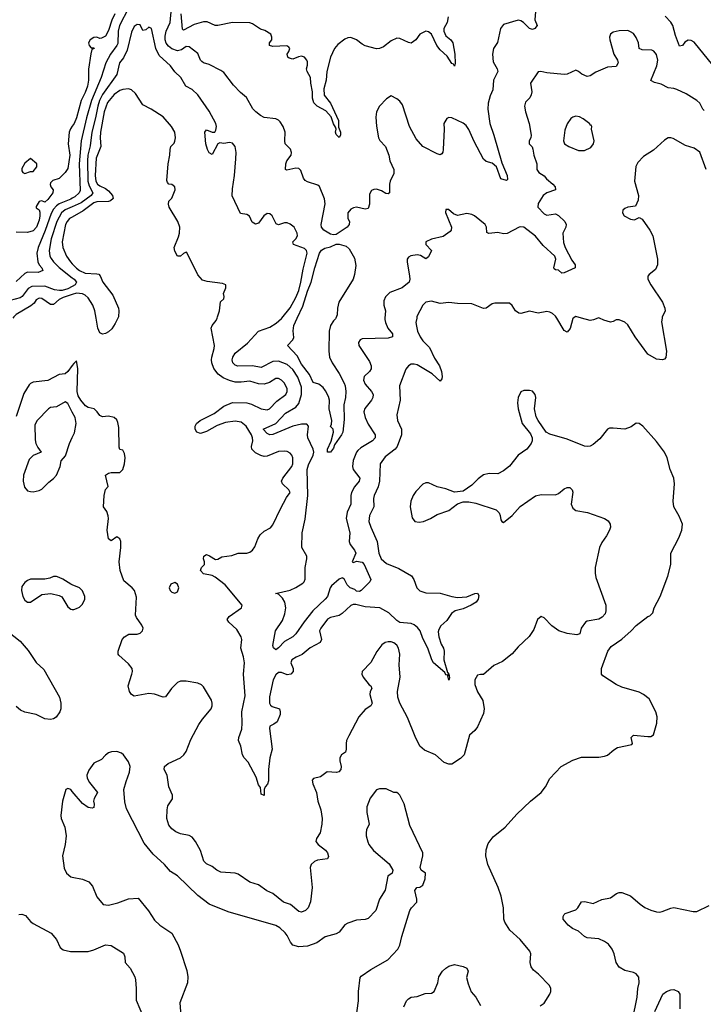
# Model space of a CAD drawing. Header units: inches. Extents: x 1384664 to 1536621, y 460766 to 646467.
# Tile 307 of 488: x 1499636 to 1504374, y 545240 to 552070. Entities that reach past the tile are written whole.
import ezdxf

# ---------------------------------------------------------------- set-up
doc = ezdxf.new("R2010")
doc.units = ezdxf.units.IN
doc.header["$MEASUREMENT"] = 0
for name, color, linetype in [('B4594', 7, 'Continuous'), ('B4595', 7, 'Continuous'), ('B5504', 7, 'Continuous'), ('B5505', 7, 'Continuous')]:
    doc.layers.add(name, color=color, linetype=linetype)

msp = doc.modelspace()

# ---------------------------------------------------------------- linework, layer by layer
at = {"layer": 'B4594', "color": 5}
for points, elevation in [([(1500000, 549672.2), (1499970, 549630.7), (1499950, 549614.5), (1499910, 549609.8), (1499830, 549568.1), (1499730, 549556.1), (1499710, 549547.2), (1499701.6, 549538.4), (1499663.7, 549476.3), (1499610, 549318.7)], 720), ([(1500000, 549348.6), (1499970, 549407.7), (1499950, 549420.3), (1499890, 549383.9), (1499850, 549379.7), (1499835.5, 549370), (1499757.3, 549290), (1499739.8, 549260.2), (1499743.5, 549156.5), (1499748.5, 549130), (1499761.9, 549101.9), (1499784.9, 549070), (1499730, 549047.6), (1499701.5, 549018.5), (1499662.2, 548910), (1499658.5, 548870), (1499668.1, 548828.1), (1499690, 548803.1), (1499710, 548796.5), (1499730, 548796), (1499770, 548804.6), (1499790, 548812.7), (1499837.8, 548862.2), (1499870, 548886.9), (1499890, 548911.8), (1499916.1, 548970), (1499923.7, 549010), (1499954, 549046), (1499979.9, 549130), (1500000, 549172.6)], 740), ([(1500000, 548149.9), (1499990, 548154), (1499935.3, 548190), (1499910, 548201.2), (1499890, 548208.7), (1499870, 548208.7), (1499844.5, 548195.5), (1499810.9, 548189.1), (1499710, 548189.2), (1499690, 548181.2), (1499670, 548165.2), (1499650, 548139), (1499648.5, 548110), (1499658, 548070), (1499670, 548044), (1499690, 548030.8), (1499710, 548030.8), (1499790, 548082.8), (1499850.9, 548090.9), (1499910, 548076), (1499927.1, 548067.1), (1499970, 547998), (1499990, 547981), (1500000, 547980.1)], 740), ([(1499550, 547828.3), (1499639.1, 547759.1), (1499694.2, 547694.2), (1499750, 547610.4), (1499802.9, 547562.9), (1499911.4, 547370), (1499919.6, 547330), (1499921.3, 547290), (1499914.4, 547270), (1499887.5, 547232.5), (1499870, 547220.5), (1499850, 547215.8), (1499810, 547220.5), (1499750, 547249.6), (1499670, 547267.6), (1499640.1, 547280.1), (1499610, 547305.1)], 720), ([(1500000, 546717.4), (1499990, 546729.4), (1499970, 546737), (1499956, 546730), (1499933.4, 546650), (1499920.7, 546550), (1499922.8, 546530), (1499947.3, 546470), (1499957.3, 546410), (1499950.7, 546350), (1499932.7, 546270), (1499944.8, 546184.8), (1499959.1, 546150), (1499990, 546123.8), (1500000, 546121.7)], 740), ([(1499630, 545862.6), (1499650, 545866.4), (1499675.3, 545855.3), (1499710, 545814), (1499730, 545800.7), (1499853, 545733), (1499890.2, 545690.2), (1499915.3, 545635.3), (1499937.2, 545617.2), (1499987.5, 545607.5), (1500000, 545607.4)], 720)]:
    msp.add_lwpolyline(points, dxfattribs=dict(at, elevation=elevation))
at = {"layer": 'B4595', "color": 5}
for points, elevation in [([(1500000, 551331.7), (1499987.5, 551312.5), (1499978.3, 551290), (1499971.3, 551210), (1499984.1, 551130), (1499970, 551037.2), (1499950.4, 551010), (1499910, 550969.4), (1499865.5, 550954.5), (1499850, 550939), (1499846, 550926), (1499850.8, 550910), (1499867.3, 550890), (1499866, 550870), (1499830, 550824), (1499810, 550803.7), (1499790, 550812.7), (1499770, 550808.7), (1499750, 550775.3), (1499750, 550766), (1499770.5, 550750.5), (1499775.6, 550735.6), (1499775.2, 550710), (1499770, 550679.3), (1499750.9, 550630), (1499730, 550605.1), (1499690, 550593.2), (1499610, 550596)], 620), ([(1500000, 550831.2), (1499990, 550825.4), (1499910, 550793.4), (1499890, 550779.9), (1499870, 550756.6), (1499853.1, 550726.9), (1499812.5, 550607.5), (1499762.7, 550490), (1499753.9, 550450), (1499761.2, 550390), (1499770.7, 550370), (1499789.2, 550350), (1499796.5, 550330), (1499763.6, 550316.4), (1499690, 550318), (1499670, 550310.5), (1499610, 550254.1)], 640), ([(1500000, 550772.2), (1499950, 550750.3), (1499925.3, 550730), (1499892, 550670), (1499852.9, 550550), (1499840.3, 550470), (1499845.5, 550430), (1499853.2, 550413.2), (1499869.7, 550389.7), (1499910.1, 550350.1), (1500000, 550279.6)], 660), ([(1500000, 550701.1), (1499981.2, 550690), (1499964, 550670), (1499954.2, 550650), (1499928.8, 550530), (1499934.2, 550490), (1499959.1, 550430), (1499987.4, 550390), (1500000, 550376.9)], 680), ([(1500000, 550219.6), (1499970, 550203.4), (1499930, 550191.4), (1499910.6, 550190.6), (1499877.4, 550197.4), (1499810, 550222.6), (1499720, 550220), (1499694.8, 550205.2), (1499652.5, 550150), (1499639.4, 550140.6), (1499570, 550121.4), (1499510, 550093.9), (1499485.7, 550070), (1499470.1, 550030), (1499439.1, 550000)], 660), ([(1500000, 550162.8), (1499937.1, 550142.9), (1499908.1, 550130), (1499870, 550093.9), (1499850, 550095.4), (1499790, 550136.5), (1499770, 550139), (1499750, 550126.6), (1499735.3, 550104.7), (1499713.7, 550086.3), (1499610, 550026), (1499594, 550010), (1499588.7, 550000)], 680)]:
    msp.add_lwpolyline(points, dxfattribs=dict(at, elevation=elevation))
at = {"layer": 'B4595', "color": 5, "elevation": 620}
msp.add_lwpolyline([(1499710, 551108), (1499670, 551075.3), (1499650, 551038), (1499650, 551022), (1499658, 551010), (1499670, 551002.8), (1499710, 551018), (1499730, 551018), (1499753.2, 551050), (1499754, 551070)], close=True, dxfattribs=at)
at = {"layer": 'B5504', "color": 5}
for points, elevation in [([(1500315, 550000), (1500297.7, 549962.3), (1500274, 549926), (1500250, 549904.9), (1500230, 549893.4), (1500210, 549888.7), (1500190, 549897.1), (1500177, 549930), (1500165.4, 550000)], 680), ([(1502387.4, 550000), (1502381.6, 549970), (1502385, 549945), (1502393.9, 549910), (1502411.4, 549870), (1502430, 549842.3), (1502476, 549796), (1502510, 549722), (1502545.4, 549670), (1502560.5, 549630), (1502564.4, 549595.6), (1502561.2, 549578.8), (1502550, 549562.4), (1502493.8, 549613.8), (1502390, 549675.8), (1502370, 549680.9), (1502350, 549679.7), (1502330, 549669.6), (1502313, 549647), (1502269.4, 549530.6), (1502271.8, 549430), (1502250.2, 549330), (1502253.8, 549290), (1502283, 549230), (1502281.6, 549190), (1502251.4, 549110), (1502237.6, 549090), (1502170, 549037.8), (1502135, 548990), (1502130.7, 548870), (1502119.8, 548830), (1502092.8, 548770), (1502088.8, 548750), (1502090.1, 548690), (1502061.1, 548630), (1502056.8, 548590), (1502069.4, 548550), (1502113.1, 548450), (1502124.8, 548370), (1502142, 548330), (1502178.6, 548298.6), (1502263.9, 548263.9), (1502351.6, 548211.6), (1502368, 548188), (1502388.6, 548130), (1502408.7, 548108.7), (1502450, 548094), (1502550, 548092.1), (1502630, 548068.4), (1502670, 548062), (1502733.9, 548066.1), (1502790, 548090.2), (1502810, 548092.9), (1502817.1, 548077.1), (1502813.1, 548050), (1502798.6, 548030), (1502764.9, 548010), (1502710, 547983.6), (1502654.9, 547970), (1502628, 547952), (1502596.2, 547903.8), (1502555.2, 547864.8), (1502539.9, 547840.1), (1502536.1, 547823.9), (1502540.2, 547790), (1502558, 547738), (1502574.3, 547710), (1502578.3, 547690), (1502575.3, 547630), (1502601.5, 547541.5), (1502610.2, 547529.8), (1502614.9, 547505.1), (1502610.7, 547489.3), (1502602.5, 547517.5), (1502608.4, 547528.4), (1502597.5, 547522.5), (1502590, 547525.4), (1502581.6, 547541.6), (1502504.4, 547610), (1502491.3, 547630), (1502465.6, 547710), (1502430, 547776.9), (1502410.9, 547830), (1502393.3, 547853.3), (1502370, 547872.5), (1502350, 547881.1), (1502270, 547889.9), (1502250, 547902.7), (1502195, 547955), (1502131.8, 547990), (1502030, 547997.4), (1501966.1, 548013.9), (1501946.7, 548013.3), (1501930, 548007), (1501870, 547950.8), (1501850, 547938.4), (1501790, 547923.5), (1501770, 547910.8), (1501724, 547850), (1501714.3, 547830), (1501728, 547770), (1501718.3, 547750), (1501650, 547713.5), (1501593.6, 547666.4), (1501551.5, 547648.5), (1501522.5, 547630), (1501514.4, 547610), (1501530.6, 547570), (1501530.6, 547550), (1501514.6, 547530), (1501490, 547524.7), (1501450, 547541.5), (1501430, 547542.6), (1501410, 547525.9), (1501392.2, 547490), (1501366.6, 547373.4), (1501368.3, 547328.3), (1501374.3, 547314.3), (1501385.3, 547305.3), (1501435.6, 547290), (1501441.9, 547270), (1501440.8, 547250), (1501419.2, 547200.8), (1501397.1, 547182.9), (1501370.4, 547170), (1501366.1, 547153.9), (1501386.2, 547010), (1501368.9, 546950), (1501359.8, 546870), (1501360.2, 546790), (1501352.8, 546767.2), (1501338, 546750), (1501330.5, 546730), (1501330, 546689.3), (1501310, 546698), (1501304.9, 546744.9), (1501290, 546762.4), (1501275.1, 546815.1), (1501219.3, 546919.3), (1501191.8, 546950), (1501180.3, 546970), (1501168, 547030), (1501152.5, 547070), (1501153.5, 547090), (1501176.1, 547150), (1501178.7, 547190), (1501174.4, 547270), (1501199.4, 547380.6), (1501187.5, 547530), (1501193.7, 547610), (1501187.9, 547650), (1501169.4, 547710), (1501174.6, 547770), (1501169.8, 547790), (1501139.6, 547839.6), (1501084.4, 547890), (1501074.3, 547910), (1501087.8, 547930), (1501172, 547990), (1501176.9, 548010), (1501059.4, 548150), (1500990, 548203.9), (1500970, 548214.2), (1500910, 548226), (1500889.8, 548250.2), (1500894.7, 548270), (1500916.8, 548290), (1500916.8, 548310), (1500909.9, 548329.9), (1500911.1, 548350), (1500930, 548359.4), (1500952.2, 548352.2), (1500993.6, 548326.4), (1501010, 548328.5), (1501036.6, 548343.4), (1501106.9, 548353.1), (1501150, 548370.4), (1501210, 548370.4), (1501230, 548377.1), (1501250, 548390.6), (1501265.7, 548414.3), (1501286, 548470), (1501302.7, 548497.3), (1501330, 548522.2), (1501373.6, 548546.4), (1501390, 548566.4), (1501442.3, 548677.7), (1501484.1, 548755.9), (1501509.3, 548790), (1501500.9, 548810), (1501456.9, 548850), (1501451.1, 548870), (1501459.8, 548890), (1501521.4, 548970), (1501528.7, 548990), (1501529.8, 549030), (1501522.2, 549050), (1501510, 549064.2), (1501490, 549075), (1501470, 549078.1), (1501430, 549074.9), (1501350, 549043.2), (1501330, 549040.5), (1501306.1, 549046.1), (1501270, 549065), (1501245.8, 549090), (1501241.8, 549110), (1501250.8, 549150), (1501249.8, 549170), (1501241.3, 549190), (1501204.4, 549250), (1501170, 549277.7), (1501130, 549285.1), (1501062.8, 549277.2), (1501004.8, 549255.2), (1500930, 549212.9), (1500890, 549199.7), (1500863.6, 549210), (1500851.2, 549230), (1500851.1, 549250), (1500861.7, 549270), (1500885.7, 549290), (1500982.6, 549337.4), (1501050, 549388.6), (1501110, 549414.6), (1501210, 549413.4), (1501243.3, 549403.3), (1501310, 549370.1), (1501350, 549364), (1501367.3, 549370), (1501416.9, 549423.1), (1501479.3, 549470), (1501489.8, 549490), (1501490.6, 549510), (1501470, 549549.7), (1501450, 549569.8), (1501430, 549581.4), (1501410, 549581.4), (1501366.6, 549553.4), (1501330, 549541.1), (1501290, 549544.5), (1501230, 549563.8), (1501170, 549556.2), (1501130, 549556.9), (1501090, 549567.1), (1501046.9, 549586.9), (1501012.2, 549612.2), (1500981.1, 549650), (1500966.7, 549690), (1500964.7, 549710), (1500966.3, 549730), (1500984.4, 549790), (1500984.8, 549810), (1500962.6, 549930), (1500969.8, 549950), (1500996.4, 549983.6), (1501003.4, 550000)], 680), ([(1502167, 550000), (1502166.4, 549990), (1502170.4, 549970), (1502186.7, 549930), (1502219.5, 549890), (1502220.5, 549870), (1502190, 549862.2), (1502010, 549857.4), (1501996.3, 549850), (1501984.9, 549830), (1501986, 549810), (1502059.5, 549699.5), (1502072.6, 549670), (1502071.8, 549648.2), (1502059.6, 549630), (1502023.9, 549596.1), (1502018.6, 549570), (1502030, 549540.9), (1502074.9, 549490), (1502084.7, 549470), (1502083.6, 549450), (1502073.8, 549430), (1502027.4, 549372.6), (1502020.7, 549350), (1502030, 549310.6), (1502050, 549265.5), (1502099.6, 549190), (1502098.6, 549170), (1502081.3, 549150), (1502000.4, 549099.6), (1501978.7, 549081.3), (1501970, 549069.6), (1501947.6, 549012.4), (1501941.4, 548970), (1501948.2, 548950), (1501992.8, 548890), (1501989.2, 548870), (1501956.8, 548830), (1501934.8, 548790), (1501930.2, 548770), (1501931.3, 548710), (1501905.1, 548654.9), (1501898.7, 548610), (1501923, 548510), (1501918.6, 548450), (1501925.2, 548430), (1501957, 548390), (1501965.5, 548370), (1501940.7, 548310), (1501950, 548304.9), (1501970, 548315.3), (1502010, 548306.9), (1502024.5, 548290), (1502070, 548186), (1502062, 548170), (1502002, 548110), (1501990, 548104), (1501970, 548106.9), (1501957.6, 548117.6), (1501926.4, 548130), (1501904.4, 548150), (1501886.4, 548186.4), (1501876, 548196), (1501870, 548198), (1501850, 548188.9), (1501797, 548143), (1501788.5, 548130), (1501768.3, 548070), (1501752.9, 548050), (1501667.2, 547970), (1501606.6, 547893.4), (1501550, 547811.2), (1501530, 547789.6), (1501470, 547757.6), (1501430, 547714), (1501410, 547699.3), (1501394.2, 547714.2), (1501389.7, 547729.7), (1501409.5, 547830), (1501457.7, 547902.3), (1501473.6, 547950), (1501479.5, 547990), (1501472.5, 548030), (1501457.6, 548057.6), (1501430, 548085.1), (1501408.7, 548090), (1501510, 548114.2), (1501550, 548130.9), (1501598.5, 548161.5), (1501607, 548170), (1501614.5, 548190), (1501614, 548270), (1501626.4, 548330), (1501625.3, 548350), (1501591, 548410), (1501594, 548510), (1501613.8, 548606.2), (1501633.4, 548770), (1501627.9, 548950), (1501637.8, 548982.2), (1501670.8, 549050), (1501673.9, 549070), (1501670, 549091.1), (1501633.5, 549170), (1501629.8, 549190), (1501636.9, 549250), (1501624.9, 549264.9), (1501590, 549265.3), (1501529.1, 549250.9), (1501390, 549192.7), (1501370, 549191.3), (1501350, 549200.6), (1501323, 549230), (1501411.4, 549268.6), (1501479.2, 549340.8), (1501550, 549382.5), (1501571.2, 549408.8), (1501589.3, 549470), (1501590, 549520.5), (1501564.7, 549590), (1501530, 549643), (1501490, 549677.5), (1501430, 549701), (1501390, 549699), (1501310, 549658.5), (1501250, 549669.9), (1501147.6, 549667.6), (1501130, 549674.2), (1501112.7, 549690), (1501107.5, 549710), (1501112.3, 549730), (1501130, 549756.5), (1501213.6, 549826.4), (1501290, 549908.9), (1501370, 549938.2), (1501414.5, 549965.5), (1501450, 549997.4), (1501452.1, 550000)], 660), ([(1501826, 550000), (1501824.1, 549995.9), (1501810, 549982.2), (1501790.1, 549950), (1501779.9, 549910), (1501777.4, 549770), (1501783.6, 549730), (1501801.7, 549690), (1501850, 549616.4), (1501883.6, 549550), (1501891.3, 549530), (1501895.8, 549490), (1501894.4, 549450), (1501881.3, 549398.7), (1501883.6, 549296.4), (1501874.4, 549210), (1501867.2, 549190), (1501818.3, 549121.7), (1501810, 549097.2), (1501790, 549069.4), (1501770, 549069.3), (1501770, 549091.3), (1501793.8, 549146.2), (1501811.5, 549210), (1501809, 549229), (1501789.4, 549249.4), (1501796.5, 549263.5), (1501799.3, 549290), (1501780.8, 549370), (1501783, 549430), (1501776, 549456), (1501756.3, 549496.3), (1501739.2, 549519.2), (1501710, 549541.6), (1501670, 549554), (1501645.2, 549610), (1501590, 549681.8), (1501558.3, 549738.3), (1501492, 549810), (1501528.4, 549850), (1501535.2, 549864.8), (1501531.7, 549911.7), (1501536.2, 549950), (1501559.6, 550000)], 640), ([(1503473.1, 550000), (1503470, 549998), (1503450.8, 549929.2), (1503430, 549903.5), (1503410, 549914.2), (1503358, 550000)], 680), ([(1503643.7, 550000), (1503612.9, 549987.1), (1503590, 549984.5), (1503530.2, 550000)], 680), ([(1504088.9, 550000), (1504085.5, 549974.5), (1504119.2, 549770), (1504113.7, 549726.3), (1504104.7, 549715.3), (1504090.3, 549709.7), (1504050, 549716.4), (1503990, 549750.7), (1503901.9, 549870), (1503850, 549953.8), (1503830, 549971.6), (1503790, 549988.3), (1503770, 549987.6), (1503750, 549976.2), (1503730, 549971.6), (1503685.6, 549985.6), (1503655.6, 550000)], 680), ([(1503242.7, 545230), (1503270, 545248.4), (1503310.8, 545310), (1503318.2, 545330), (1503318, 545350), (1503308.4, 545370), (1503231.8, 545450), (1503196.4, 545476.4), (1503180.3, 545500.3), (1503173.2, 545530), (1503178.3, 545590), (1503171.3, 545610), (1503105.6, 545690), (1503033.8, 545753.8), (1502998.4, 545810), (1502992.5, 545830), (1502988.3, 545910), (1502973.6, 545990), (1502952.2, 546050), (1502880.3, 546210), (1502866.4, 546270), (1502868.2, 546311.8), (1502883.7, 546356.3), (1502918, 546402), (1503000.9, 546470), (1503080.8, 546559.2), (1503176, 546650), (1503249.6, 546710.4), (1503280.9, 546750), (1503310, 546806), (1503390, 546891), (1503470, 546934.8), (1503530, 546954), (1503650, 546955.8), (1503690, 546961.3), (1503711.1, 546968.9), (1503753.6, 547006.4), (1503778.4, 547021.6), (1503878, 547042), (1503884, 547050), (1503874.5, 547090), (1503890, 547107.7), (1503990, 547097.6), (1504010, 547098.9), (1504029.5, 547110), (1504051.1, 547190), (1504053.9, 547233.9), (1504045.6, 547270), (1503998.9, 547358.9), (1503959, 547390), (1503930, 547404.5), (1503810, 547440.9), (1503770, 547458), (1503678, 547518), (1503669.3, 547530), (1503669.5, 547569.5), (1503712.7, 547690), (1503736.6, 547723.4), (1503810, 547773), (1503875.1, 547830), (1503910, 547867.3), (1503990, 547931), (1504004, 547936), (1504024, 547956), (1504033.2, 547990), (1504075.6, 548070), (1504129.4, 548210), (1504149.3, 548290), (1504149.2, 548370), (1504204.1, 548475.9), (1504225.2, 548530), (1504229.2, 548570), (1504207.5, 548627.5), (1504169.6, 548690), (1504165.6, 548730), (1504173.6, 548850), (1504169.6, 548889.6), (1504143.7, 548950), (1504124.5, 549030), (1504104.2, 549070), (1504050, 549144.5), (1503955.1, 549250), (1503930, 549269.5), (1503910, 549271.5), (1503874.7, 549245.3), (1503830.9, 549229.1), (1503750, 549237.7), (1503724.1, 549235.9), (1503710, 549229.7), (1503656.7, 549163.3), (1503610, 549124.5), (1503590, 549112.8), (1503571.1, 549108.9), (1503550, 549112.7), (1503430, 549160.3), (1503310, 549196.2), (1503285.2, 549210), (1503229.6, 549289.6), (1503215.9, 549315.9), (1503205.1, 549370), (1503213.3, 549450), (1503209.3, 549470), (1503190, 549492.3), (1503170, 549498), (1503130, 549498.4), (1503110, 549489.2), (1503090.5, 549450), (1503086.9, 549413.1), (1503090.4, 549370), (1503118, 549270), (1503176.4, 549196.4), (1503188, 549170), (1503188.2, 549150), (1503180.3, 549130), (1503150.3, 549090), (1503090, 549049.7), (1503030, 548972.8), (1502990, 548940.5), (1502950, 548920.5), (1502890, 548923.1), (1502850, 548912.2), (1502813.9, 548886.1), (1502770, 548840.5), (1502710, 548800.7), (1502650, 548794), (1502590, 548815.1), (1502530, 548829.8), (1502470, 548857.2), (1502450, 548856.8), (1502430, 548848), (1502381.6, 548798.4), (1502363.9, 548770), (1502347.2, 548730), (1502343.3, 548690), (1502355, 548615), (1502374, 548590), (1502405.3, 548585.3), (1502435.1, 548590), (1502483.6, 548610), (1502530, 548638), (1502610, 548664.9), (1502670, 548713), (1502710, 548725.5), (1502750, 548726), (1502797.3, 548717.3), (1502938, 548670), (1502958.8, 548650), (1502966.8, 548630), (1502970, 548602), (1502978, 548590), (1502990, 548582.8), (1503050, 548630.4), (1503105.6, 548694.4), (1503210, 548767.5), (1503250, 548777.4), (1503350, 548774.4), (1503370, 548784.2), (1503410, 548816.9), (1503430, 548824.6), (1503450, 548824.4), (1503466, 548810), (1503470, 548792), (1503457.6, 548710), (1503470, 548682.8), (1503490, 548666.7), (1503572.4, 548652.4), (1503689.3, 548609.3), (1503714.6, 548594.6), (1503729, 548570), (1503730.2, 548550), (1503724.5, 548530), (1503702.7, 548490), (1503670, 548444.7), (1503655.3, 548410), (1503624.1, 548270), (1503624.3, 548230), (1503630, 548202), (1503699.6, 548010), (1503699.6, 547970), (1503693.1, 547950), (1503674.2, 547925.8), (1503650, 547910.9), (1503570, 547898), (1503556.5, 547890), (1503528.6, 547850), (1503518.7, 547810), (1503496.7, 547803.3), (1503430, 547812.2), (1503372, 547832), (1503324.7, 547864.7), (1503270, 547921.3), (1503250, 547929.6), (1503225.7, 547910), (1503198.6, 547841.4), (1503167.8, 547792.2), (1503090, 547719.3), (1503048.8, 547671.2), (1502981.6, 547618.4), (1502922.8, 547590), (1502850, 547529), (1502830, 547529), (1502810, 547522.7), (1502790.5, 547490), (1502790, 547458), (1502810, 547406.8), (1502846.7, 547346.7), (1502855.8, 547290), (1502850, 547257.2), (1502810, 547166), (1502790, 547139.3), (1502753.2, 547106.8), (1502716.5, 546970), (1502690, 546944.7), (1502630, 546907.3), (1502610, 546905.1), (1502578, 546918), (1502517.2, 546970), (1502442.2, 547002.2), (1502409.7, 547030), (1502377, 547097), (1502324.6, 547230), (1502270.4, 547330), (1502257.6, 547370), (1502254.9, 547410), (1502272.7, 547510), (1502265.8, 547594.2), (1502270.5, 547670), (1502262.3, 547710), (1502250, 547731.9), (1502230, 547747.1), (1502210, 547753.9), (1502190, 547755.4), (1502170, 547750.6), (1502146.6, 547733.4), (1502111.8, 547688.2), (1502068.8, 547611.2), (1502009.1, 547550), (1502008.2, 547530), (1502017.5, 547510), (1502057.3, 547457.3), (1502070.2, 547450), (1502077.6, 547430), (1502065.5, 547410), (1502062, 547390), (1502078.7, 547330), (1502070.4, 547310), (1502030, 547284.4), (1501985.7, 547234.3), (1501916.4, 547103.6), (1501901.2, 547070), (1501897.5, 547050), (1501899.7, 547010), (1501892.9, 546990), (1501866.7, 546970), (1501854, 546950), (1501853.6, 546930), (1501863.2, 546890), (1501861.7, 546870), (1501847.9, 546852.1), (1501832.1, 546847.9), (1501767.8, 546852.2), (1501720.6, 546819.4), (1501672.8, 546807.2), (1501663.8, 546796.2), (1501667.2, 546770), (1501693.4, 546710), (1501703.1, 546650), (1501723.6, 546590), (1501731.4, 546530), (1501729.2, 546490), (1501717.3, 546430), (1501691.8, 546390), (1501688.9, 546370), (1501704.6, 546350), (1501755.9, 546310), (1501769.2, 546290), (1501775.3, 546264.7), (1501770.2, 546249.8), (1501700.1, 546239.9), (1501678.4, 546230), (1501656.4, 546210), (1501648.5, 546190), (1501663.5, 546050), (1501650.4, 545950.4), (1501635.6, 545910), (1501616.5, 545890), (1501590, 545880.2), (1501570, 545885.2), (1501511.7, 545931.7), (1501465.3, 545950), (1501390, 546009.1), (1501348, 546028), (1501290, 546068), (1501230, 546086.8), (1501150, 546143.1), (1501130, 546150.6), (1501030, 546156.3), (1501002.2, 546170), (1500970, 546197.2), (1500930, 546215.2), (1500912.2, 546232.2), (1500890, 546307.6), (1500854.3, 546370), (1500830, 546399.6), (1500810, 546411.6), (1500750, 546423.7), (1500717, 546437), (1500690, 546457.2), (1500670, 546482), (1500655.1, 546530), (1500657.7, 546590), (1500662.8, 546617.2), (1500695.2, 546664.8), (1500695.8, 546690), (1500669.7, 546750), (1500657, 546830), (1500636.2, 546870), (1500638.4, 546890), (1500663.7, 546910), (1500749.5, 546950), (1500774.3, 546970), (1500790, 546993.4), (1500822.9, 547077.1), (1500877.7, 547182.3), (1500901.7, 547218.3), (1500961.7, 547290), (1500969.8, 547310.2), (1500970.8, 547330), (1500965.7, 547350), (1500910, 547443), (1500896.4, 547456.4), (1500870, 547468.8), (1500790, 547482), (1500750, 547481.1), (1500730, 547471.5), (1500688.7, 547430), (1500646.6, 547373.4), (1500630, 547371.5), (1500570, 547391.1), (1500530, 547396.4), (1500430, 547378.4), (1500410, 547389.4), (1500395.6, 547410), (1500387.1, 547450), (1500414, 547530), (1500418, 547550), (1500415.6, 547570), (1500390, 547602), (1500322.5, 547662.5), (1500317.2, 547670), (1500317.2, 547690), (1500346, 547770), (1500361.2, 547790), (1500391.6, 547808.4), (1500450, 547809), (1500470, 547814.9), (1500487.8, 547830), (1500490.9, 547850), (1500482, 547870), (1500444.4, 547924.4), (1500439.3, 547939.3), (1500444.1, 548064.1), (1500432, 548110), (1500414.5, 548130), (1500357.5, 548177.5), (1500333, 548250), (1500324.2, 548310), (1500337.6, 548410), (1500335.6, 548450), (1500330, 548468.7), (1500310, 548482.7), (1500270, 548456), (1500250, 548468.7), (1500242.2, 548530), (1500251.6, 548610), (1500249.8, 548629.8), (1500238.7, 548658.7), (1500216, 548690), (1500222, 548770), (1500230, 548811.3), (1500248.9, 548831.1), (1500229.6, 548910), (1500250, 548924.4), (1500270, 548930.4), (1500330, 548930.4), (1500351.5, 548950), (1500363, 548990), (1500367.8, 549030), (1500361.6, 549061.6), (1500350, 549084), (1500330, 549089.2), (1500324.6, 549104.6), (1500322.5, 549242.5), (1500316.8, 549276.8), (1500310, 549293.6), (1500290, 549311.1), (1500250, 549319.7), (1500210, 549316.4), (1500190, 549324), (1500171.9, 549350), (1500151, 549370), (1500110, 549380.7), (1500091.9, 549391.9), (1500059.2, 549430), (1500041.9, 549461.9), (1500034.9, 549490), (1500038.8, 549650), (1500030, 549702.9), (1500010, 549686), (1500000, 549672.2)], 720), ([(1500000, 549172.6), (1500015.2, 549204.8), (1500027.8, 549270), (1500019.6, 549310), (1500000, 549348.6)], 740), ([(1500000, 547980.1), (1500010, 547979.1), (1500030, 547985.5), (1500050, 547995.5), (1500070, 548016.3), (1500086, 548050), (1500086, 548070), (1500070, 548109.3), (1500049.6, 548129.6), (1500000, 548149.9)], 740), ([(1501966.6, 545130), (1501984.2, 545264.2), (1501983, 545330), (1501994.5, 545425.5), (1502003.7, 545436.3), (1502070, 545482.3), (1502186.3, 545550), (1502257.7, 545622.3), (1502269.6, 545650), (1502283.6, 545710), (1502340.5, 545890), (1502351.8, 545910), (1502387.3, 545950), (1502387.8, 545970), (1502375.1, 546030), (1502389.5, 546050.5), (1502410, 546054), (1502430, 546066.8), (1502446.6, 546110), (1502448.7, 546150), (1502419, 546170), (1502412.7, 546190), (1502429.3, 546269.3), (1502429.2, 546290), (1502340.1, 546480.1), (1502301.6, 546630), (1502271.5, 546691.5), (1502261.5, 546701.5), (1502250, 546709.2), (1502230, 546709.4), (1502176.1, 546736.1), (1502130, 546735.1), (1502110, 546727.6), (1502064.2, 546670), (1502041.6, 546610), (1502042, 546570), (1502057.4, 546490), (1502040.6, 546450), (1502037.4, 546430), (1502036.6, 546410), (1502048.1, 546368.1), (1502056.5, 546350), (1502088.1, 546308.1), (1502195.6, 546215.6), (1502222, 546170), (1502218, 546150), (1502187.3, 546130), (1502168.3, 546031.7), (1502130.5, 545970), (1502104.9, 545890), (1502050, 545835.6), (1502030, 545828), (1501970, 545823.6), (1501910, 545803.7), (1501890, 545792.7), (1501850, 545740.7), (1501830, 545729.6), (1501752.7, 545707.3), (1501694.2, 545665.8), (1501630, 545644), (1501570, 545638.7), (1501530, 545651.8), (1501512.1, 545672.1), (1501490, 545718.4), (1501476, 545736), (1501438.4, 545770), (1501410, 545787.1), (1501081, 545881), (1500950, 545935.1), (1500870, 545996.3), (1500730, 546131.8), (1500681.3, 546161.3), (1500639.5, 546210), (1500561.4, 546281.4), (1500498, 546358), (1500376.6, 546596.6), (1500364.4, 546644.4), (1500358.3, 546730), (1500373.1, 546786.9), (1500396.9, 546850), (1500400.5, 546890), (1500390, 546921.2), (1500356, 546970), (1500342, 546982), (1500310, 546994), (1500271.9, 546991.9), (1500250, 546985.1), (1500230, 546969.5), (1500202.3, 546937.7), (1500150, 546913.3), (1500114.7, 546865.3), (1500100.8, 546830), (1500104, 546810), (1500119.4, 546779.4), (1500174, 546710), (1500150.9, 546669.1), (1500146, 546650), (1500151.1, 546628.9), (1500150, 546606), (1500138, 546602), (1500110, 546605.2), (1500070, 546633.2), (1500000, 546717.4)], 740), ([(1500000, 546121.7), (1500070, 546107.4), (1500115.5, 546090), (1500139.7, 546059.7), (1500170, 545986), (1500213.7, 545933.7), (1500250, 545928.9), (1500314.9, 545945.1), (1500390, 545971.8), (1500456.8, 545976.8), (1500528.1, 545888.1), (1500570, 545824), (1500607.3, 545790), (1500690, 545734.8), (1500733.8, 545653.8), (1500750.5, 545610), (1500795.2, 545475.2), (1500800.5, 545430), (1500798.4, 545390), (1500746.7, 545250), (1500754, 545130)], 740), ([(1503882.3, 545130), (1503916.8, 545290), (1503921.2, 545350), (1503929.8, 545390), (1503927.6, 545427.6), (1503910, 545451), (1503890, 545460.3), (1503830, 545475), (1503790, 545499.2), (1503769.1, 545530), (1503755.9, 545590), (1503743.1, 545623.1), (1503717.3, 545657.3), (1503690, 545676.1), (1503650, 545693.6), (1503570, 545702.5), (1503549.9, 545709.9), (1503510, 545748.3), (1503466.6, 545766.6), (1503437.6, 545790), (1503402.7, 545830), (1503402, 545850), (1503410, 545862.8), (1503417.2, 545870), (1503490, 545896.5), (1503504.4, 545910), (1503530, 545951.6), (1503553.9, 545953.9), (1503610, 545940.5), (1503670, 545968), (1503730, 545979.3), (1503771.4, 546008.6), (1503790, 546016.4), (1503810, 546015.3), (1503870, 545992.4), (1503935.8, 545935.8), (1503970, 545912.4), (1504010, 545892.9), (1504050, 545882), (1504070, 545879.5), (1504090, 545883.1), (1504150, 545908.4), (1504170, 545912.2), (1504303.5, 545883.5), (1504330, 545884), (1504414.2, 545925.8)], 680), ([(1500000, 545607.4), (1500110, 545607.2), (1500150, 545618.2), (1500230, 545653.4), (1500270, 545648.5), (1500354.6, 545594.6), (1500363.2, 545570), (1500366, 545530), (1500402.4, 545490), (1500433.2, 545430), (1500439.2, 545410), (1500443.2, 545350), (1500442.8, 545270), (1500492.9, 545150)], 720), ([(1502297.4, 545222.6), (1502316.6, 545263.4), (1502330, 545278.8), (1502350, 545290.8), (1502390, 545294.8), (1502445.4, 545314.6), (1502490, 545318.8), (1502508.7, 545330), (1502533.2, 545390), (1502541.2, 545430), (1502566, 545470), (1502590, 545490.8), (1502610, 545504), (1502650, 545516), (1502710, 545502), (1502736, 545490), (1502744, 545470), (1502733.2, 545426.8), (1502743.4, 545383.4), (1502766, 545326), (1502796.3, 545290), (1502830, 545231)], 720), ([(1504038.5, 545190), (1504093.1, 545310), (1504118.9, 545330), (1504150, 545340.7), (1504170, 545342.5), (1504199.7, 545330), (1504210.7, 545310), (1504211.5, 545210)], 660)]:
    msp.add_lwpolyline(points, dxfattribs=dict(at, elevation=elevation))
at = {"layer": 'B5504', "color": 5, "elevation": 720}
msp.add_lwpolyline([(1500710, 548165.5), (1500684.2, 548155.8), (1500672.4, 548130), (1500678, 548110), (1500690, 548099.4), (1500710, 548092.8), (1500730, 548102.5), (1500737.9, 548130), (1500730, 548155)], close=True, dxfattribs=at)
at = {"layer": 'B5505', "color": 5}
for points, elevation in [([(1500388.7, 552150), (1500328.1, 552030), (1500318.7, 551990), (1500315.5, 551904.5), (1500309.7, 551890), (1500265, 551830), (1500233.5, 551770), (1500200.7, 551670), (1500133.3, 551510), (1500099.6, 551390), (1500060.8, 551230), (1500048.6, 551070), (1500054.3, 550885.7), (1500048.9, 550870), (1500018.3, 550841.7), (1500000, 550831.2)], 640), ([(1503210, 552128), (1503206.7, 552070), (1503222.8, 552030), (1503206.8, 552010), (1503190, 552003), (1503170, 552009.7), (1503128, 552050), (1503110, 552062), (1503090, 552066.4), (1502990, 552036.3), (1502969.2, 552010), (1502948.4, 551911.6), (1502920.3, 551870), (1502913.8, 551830), (1502917, 551777), (1502946.4, 551730), (1502950.3, 551710), (1502919.7, 551650), (1502915.3, 551584.7), (1502897.6, 551542.4), (1502883.1, 551490), (1502880.4, 551450), (1502895.3, 551350), (1502923.1, 551270), (1502977.8, 551077.8), (1503015, 550990), (1503018, 550962), (1503010, 550954.5), (1502970, 550967), (1502939.7, 551050), (1502910, 551074.7), (1502870, 551086), (1502850, 551102), (1502784.9, 551224.9), (1502750, 551308.8), (1502730, 551337.3), (1502710, 551351.4), (1502630, 551389.6), (1502610, 551392), (1502595.5, 551384.5), (1502576.3, 551350), (1502578.4, 551310), (1502570.4, 551169.6), (1502568.1, 551151.9), (1502560.7, 551139.3), (1502550, 551132.7), (1502530, 551139.7), (1502429.5, 551190), (1502383.2, 551243.2), (1502337.2, 551330), (1502290, 551478.9), (1502270, 551506), (1502250, 551522), (1502210, 551540.9), (1502177.7, 551522.3), (1502130.4, 551470), (1502109, 551431), (1502105.2, 551394.8), (1502109.3, 551330.7), (1502123.7, 551250), (1502133, 551233), (1502170.3, 551190), (1502194.9, 551130), (1502202, 551090), (1502228, 551030), (1502230, 551004), (1502203, 550950), (1502198, 550930), (1502199.1, 550870), (1502190, 550862), (1502174.4, 550865.6), (1502144, 550884), (1502110, 550895.3), (1502090, 550893.1), (1502074.4, 550885.6), (1502061.1, 550858.9), (1502059.2, 550790), (1502050, 550760.9), (1502030, 550756.9), (1501970, 550769.5), (1501950, 550766), (1501930, 550755.1), (1501910.6, 550729.4), (1501910.7, 550690), (1501922, 550670), (1501919.1, 550650), (1501906, 550630), (1501830, 550581.1), (1501810, 550578.4), (1501790, 550582.7), (1501742.7, 550610), (1501727, 550630), (1501724.5, 550650), (1501753.7, 550793.7), (1501748.2, 550828.2), (1501712.7, 550912.7), (1501701.7, 550921.7), (1501630, 550946), (1501615.3, 550955.3), (1501603.1, 550970), (1501583.3, 551023.3), (1501570, 551038), (1501550, 551039.7), (1501486.3, 551026.3), (1501478, 551030), (1501481.2, 551070), (1501487.8, 551090), (1501516.5, 551130), (1501520.8, 551150), (1501512.2, 551172.2), (1501476.9, 551210), (1501472.4, 551230), (1501476.9, 551290), (1501461.7, 551330), (1501441.7, 551361.7), (1501430, 551373.6), (1501410, 551382.6), (1501330, 551392.6), (1501305.3, 551405.3), (1501271.9, 551431.9), (1501251.1, 551451.1), (1501207.3, 551530), (1501165.7, 551565.7), (1501117, 551617), (1501050, 551703.7), (1501030, 551718.4), (1500950, 551759.8), (1500910.7, 551770.7), (1500899, 551779), (1500889.8, 551790), (1500870, 551834.7), (1500810, 551881), (1500790, 551883.1), (1500758, 551862), (1500730, 551855.1), (1500690, 551868.4), (1500666.4, 551886.4), (1500650, 551906.3), (1500642.8, 551930), (1500643.1, 551956.9), (1500652, 551990), (1500678.2, 552050), (1500687.5, 552150)], 640), ([(1500295.2, 552110), (1500273.9, 552066.1), (1500250, 551995.4), (1500230, 551956.9), (1500202, 551942), (1500190, 551940.7), (1500170, 551949.5), (1500150, 551947.3), (1500123.1, 551930), (1500113, 551910), (1500116, 551890), (1500130, 551876), (1500150, 551874), (1500151, 551870), (1500136, 551864), (1500127.6, 551832.4), (1500112.8, 551727.2), (1500111.7, 551650), (1500105.3, 551610), (1500090, 551564.2), (1500062.3, 551510), (1500028.6, 551390), (1500012, 551350), (1500000, 551331.7)], 620), ([(1502605.5, 552090), (1502598, 552050), (1502574.9, 552010), (1502574.6, 551990), (1502590, 551957.1), (1502624.4, 551930), (1502636.9, 551910), (1502651.2, 551830), (1502654, 551766), (1502650, 551748.7), (1502642, 551762), (1502630, 551766.6), (1502598.2, 551818.2), (1502550, 551861.3), (1502526.9, 551890), (1502490, 551969), (1502470, 551985.2), (1502451.5, 551991.5), (1502410, 551969.2), (1502380.5, 551930), (1502350, 551907.6), (1502330, 551911.8), (1502270, 551939.5), (1502250, 551940.9), (1502210, 551922.7), (1502158.2, 551881.8), (1502130, 551869.7), (1502108.7, 551868.7), (1502030, 551889.8), (1502010, 551899.3), (1501971, 551931), (1501930, 551946.5), (1501910, 551944.3), (1501890, 551935.6), (1501841.1, 551898.9), (1501818.1, 551870), (1501790.9, 551810), (1501764.2, 551710), (1501760.3, 551650), (1501742.7, 551590), (1501746.7, 551546.7), (1501789.1, 551490), (1501844.9, 551370), (1501845.4, 551325.4), (1501860.4, 551290), (1501859.3, 551270), (1501850, 551253.2), (1501830, 551272.7), (1501824.8, 551290), (1501828.3, 551310), (1501825.4, 551325.4), (1501810, 551347), (1501795.6, 551395.6), (1501757.4, 551437.4), (1501697.6, 551470), (1501673.8, 551493.8), (1501664.8, 551524.8), (1501666, 551570), (1501652.8, 551630), (1501651, 551670), (1501629.3, 551710), (1501623.7, 551730), (1501630, 551754), (1501630, 551778), (1501626, 551790), (1501610, 551809.2), (1501590, 551816), (1501567.3, 551812.7), (1501530, 551797.2), (1501502.7, 551802.7), (1501495.3, 551810), (1501489, 551830), (1501502, 551850), (1501508, 551870), (1501500.4, 551880.4), (1501488.4, 551888.4), (1501390, 551885.2), (1501368, 551890), (1501368, 551910), (1501384, 551930), (1501384, 551950), (1501375.3, 551970), (1501334.2, 551994.2), (1501304.8, 552004.8), (1501250, 552041.2), (1501230, 552049.2), (1501110, 552050.7), (1501010, 552030.5), (1500990, 552030.5), (1500934.2, 552054.2), (1500910, 552056), (1500843.9, 552036.1), (1500770, 551996.9), (1500764.5, 552004.5), (1500755.4, 552110)], 620), ([(1504470, 551718.1), (1504310, 551914), (1504290, 551925.4), (1504270, 551928.8), (1504246.2, 551913.8), (1504230, 551891.6), (1504210, 551885.6), (1504180.6, 551960.6), (1504163.2, 552030), (1504150, 552053.2), (1504110, 552093.7)], 640), ([(1501452.1, 550000), (1501510, 550072.2), (1501550, 550142), (1501570, 550191.8), (1501585.3, 550250), (1501599.8, 550340.2), (1501628.8, 550450), (1501623.5, 550470), (1501610, 550482), (1501533.2, 550510), (1501529.3, 550530), (1501549.7, 550550.3), (1501561.6, 550570), (1501558.7, 550590), (1501538.4, 550630), (1501510, 550651.8), (1501490, 550660.7), (1501470, 550660.5), (1501430, 550647), (1501413.6, 550653.6), (1501384.5, 550710), (1501370, 550722.9), (1501350, 550726.3), (1501327.9, 550710), (1501290, 550658.9), (1501270, 550651.1), (1501246.4, 550666.4), (1501228.1, 550708.1), (1501210, 550718.4), (1501165.4, 550725.4), (1501109.1, 550849.1), (1501110, 550898), (1501124.6, 550990), (1501134.6, 551105.4), (1501136.2, 551150), (1501130, 551191.2), (1501110, 551214.6), (1501090, 551218.8), (1501050, 551212.3), (1501024, 551216), (1501010, 551209.2), (1500970, 551136), (1500950, 551146.6), (1500936.9, 551170), (1500925.4, 551210), (1500919.5, 551290), (1500930, 551306.8), (1500970, 551290.8), (1500988.9, 551291.1), (1500996, 551304), (1500999.5, 551330), (1500994.7, 551350), (1500950, 551435.8), (1500870, 551548.9), (1500830, 551585.7), (1500788.2, 551608.2), (1500753.3, 551670), (1500710, 551708.4), (1500682, 551750), (1500601.9, 551821.9), (1500578.3, 551870), (1500550, 552009.4), (1500530, 552018.4), (1500510, 552000.5), (1500490, 551996), (1500470, 552034.5), (1500450, 552037.4), (1500430, 552023.5), (1500410, 551984.5), (1500380.5, 551859.5), (1500355, 551805), (1500328, 551770), (1500308.3, 551690), (1500210, 551550.5), (1500189.8, 551510), (1500176.5, 551470), (1500161.4, 551390), (1500134.5, 551290), (1500124.2, 551195.8), (1500109, 551131), (1500105.3, 551090), (1500108.2, 550950), (1500118.2, 550918.2), (1500142, 550870), (1500131.6, 550850), (1500061, 550799), (1500000, 550772.2)], 660), ([(1504380.4, 551440.4), (1504370, 551449.5), (1504350.6, 551490.6), (1504330, 551509.7), (1504255, 551555), (1504190, 551586.8), (1504170, 551594), (1504130, 551598), (1504082, 551622), (1504034.8, 551634.8), (1504009.4, 551649.4), (1504051.6, 551750), (1504058, 551790), (1504050, 551829.2), (1504031.3, 551851.3), (1504017.7, 551857.7), (1503950, 551860.5), (1503929.6, 551869.6), (1503925.1, 551910), (1503910, 551947), (1503890, 551973.3), (1503870, 551987), (1503850, 551996), (1503790, 551993.2), (1503750, 551982.7), (1503730, 551968.7), (1503724.4, 551950), (1503725.7, 551930), (1503754.6, 551830), (1503780.5, 551790), (1503783, 551770), (1503770, 551746), (1503710, 551740.7), (1503630, 551705.6), (1503590, 551680.5), (1503570, 551675.1), (1503531.9, 551691.9), (1503510, 551711.8), (1503490, 551719.6), (1503430, 551692.8), (1503410, 551689.7), (1503290, 551701.1), (1503248.6, 551711.4), (1503230, 551709.6), (1503176.3, 551630), (1503184.5, 551570), (1503182, 551550), (1503171.3, 551528.7), (1503141.4, 551498.6), (1503134.2, 551470), (1503140.7, 551430), (1503166, 551350), (1503181.3, 551270), (1503179.1, 551250), (1503168.2, 551230), (1503166.4, 551210), (1503187.3, 551187.3), (1503192.7, 551172.7), (1503199.7, 551130), (1503221.1, 551070), (1503220.4, 551030), (1503223.8, 551023.8), (1503234, 551010), (1503270, 550988), (1503287.1, 550967.1), (1503330.4, 550930), (1503347.3, 550910), (1503350.7, 550890), (1503290, 550869.5), (1503263.8, 550850), (1503230, 550796), (1503228.1, 550770), (1503270, 550724.6), (1503290, 550714), (1503350, 550722.4), (1503370, 550712.4), (1503413.7, 550670), (1503423.7, 550650), (1503420.3, 550630), (1503401.3, 550590), (1503405.1, 550525.1), (1503415.6, 550490), (1503462.8, 550402.8), (1503486.8, 550370), (1503486, 550350), (1503410, 550314.5), (1503392.9, 550312.9), (1503370, 550332.7), (1503350, 550334), (1503340.9, 550340.9), (1503337.2, 550350), (1503351.8, 550410), (1503346, 550430), (1503264.7, 550504.7), (1503210, 550567.9), (1503130, 550631.9), (1503110, 550634), (1503098.8, 550630), (1503013.7, 550586.3), (1502990, 550585.3), (1502950, 550594.6), (1502887, 550587), (1502874.2, 550594.2), (1502871, 550630), (1502861, 550650), (1502787.6, 550710), (1502770, 550719.8), (1502735.2, 550724.8), (1502670, 550712.3), (1502642.4, 550722.4), (1502607.1, 550752.9), (1502590, 550754), (1502588, 550732), (1502628.5, 550630), (1502626, 550610), (1502618.7, 550601.3), (1502570, 550566.2), (1502491.2, 550548.8), (1502450.6, 550530), (1502450.5, 550510), (1502490.7, 550470), (1502470, 550426), (1502450, 550412.3), (1502414.1, 550434.1), (1502390, 550439.2), (1502347.5, 550432.5), (1502330, 550423.7), (1502322, 550410), (1502320.3, 550390), (1502338.6, 550290), (1502340.3, 550270), (1502334.6, 550250), (1502287.7, 550210), (1502202.2, 550177.8), (1502171.3, 550148.7), (1502160.5, 550119.5), (1502159.1, 550090), (1502170.3, 550049.7), (1502167, 550000)], 660), ([(1501003.4, 550000), (1501007.7, 550010), (1501019.5, 550050), (1501027.6, 550112.4), (1501050, 550134), (1501053.2, 550150), (1501049, 550170), (1501063.6, 550210), (1501065.1, 550230), (1501040.3, 550240.3), (1500934.6, 550254.6), (1500903.5, 550263.5), (1500870, 550299.3), (1500794.6, 550454.6), (1500790, 550458), (1500770, 550448), (1500750, 550428.7), (1500730, 550428.7), (1500710, 550464), (1500705.6, 550490), (1500736.1, 550563.9), (1500743.5, 550590), (1500746, 550630), (1500732, 550670), (1500671.3, 550770), (1500666.3, 550790), (1500669.5, 550810.5), (1500690, 550832), (1500712.3, 550890), (1500712, 550910), (1500690, 550926), (1500669.5, 550929.5), (1500660.1, 550940.1), (1500655.6, 550955.6), (1500663.6, 551070), (1500676.3, 551130), (1500678, 551170), (1500684, 551190), (1500706.6, 551213.4), (1500711.9, 551228.1), (1500716.2, 551250), (1500710.9, 551290), (1500687.1, 551330), (1500630, 551395.7), (1500546.9, 551450), (1500490, 551478.7), (1500438.5, 551558.5), (1500410, 551584.2), (1500390, 551591.1), (1500350, 551586.8), (1500330, 551578.7), (1500290, 551550.8), (1500244.6, 551495.4), (1500221.6, 551430), (1500196.2, 551290), (1500193.7, 551250), (1500198.8, 551190), (1500166.6, 551110), (1500159.4, 550990), (1500164.4, 550950), (1500175.5, 550930), (1500190, 550917.2), (1500230, 550899.3), (1500250, 550883.7), (1500278.6, 550850), (1500283.6, 550830), (1500265.6, 550814.4), (1500250.6, 550810), (1500170, 550805.8), (1500150, 550799.5), (1500074.7, 550745.3), (1500000, 550701.1)], 680), ([(1504393.5, 551030), (1504350.4, 551150.4), (1504310, 551178), (1504250, 551197.2), (1504166.2, 551246.2), (1504150, 551251.5), (1504130, 551249.8), (1504104.7, 551235.3), (1504030, 551165.7), (1503959.9, 551120.1), (1503919.9, 551080.1), (1503907.3, 551052.7), (1503897.8, 550950), (1503924.4, 550850), (1503922, 550818), (1503903.6, 550776.4), (1503850, 550769.2), (1503830, 550761.2), (1503816, 550750), (1503814.8, 550730), (1503826.8, 550710), (1503870, 550685.5), (1503897, 550683), (1503930, 550698), (1503950, 550686), (1504003.8, 550610), (1504023.8, 550570), (1504056.5, 550410), (1504056.5, 550370), (1504042.9, 550337.1), (1503998, 550302), (1503990.7, 550290), (1503990.5, 550270), (1504010.3, 550230), (1504092.4, 550110), (1504108, 550070), (1504110.5, 550049.5), (1504090, 550008), (1504088.9, 550000)], 680), ([(1501559.6, 550000), (1501597.9, 550082.1), (1501630, 550187.6), (1501656.2, 550250), (1501681.3, 550350), (1501714.8, 550450), (1501727.9, 550472.1), (1501750, 550485.5), (1501790, 550494.2), (1501830, 550512.2), (1501850, 550514.2), (1501898.6, 550498.6), (1501920, 550480), (1501956.7, 550416.7), (1501965.9, 550365.9), (1501956.9, 550303.1), (1501946.5, 550270), (1501847.7, 550110), (1501837.4, 550070), (1501837.1, 550022.9), (1501826, 550000)], 640), ([(1500000, 550376.9), (1500030, 550345.8), (1500050, 550329.3), (1500090, 550311.6), (1500170, 550308.1), (1500183.9, 550303.9), (1500194.4, 550294.4), (1500210.9, 550250), (1500280.2, 550160.2), (1500319.3, 550070), (1500323.8, 550050), (1500319.6, 550010), (1500315, 550000)], 680), ([(1500000, 550279.6), (1500012.2, 550270), (1500028.7, 550250), (1500019.3, 550230), (1500000, 550219.6)], 660), ([(1500165.4, 550000), (1500157.2, 550050), (1500142, 550090), (1500110, 550140.7), (1500090, 550158.7), (1500070, 550168.8), (1500030, 550172.3), (1500000, 550162.8)], 680), ([(1503358, 550000), (1503350, 550013.3), (1503330, 550032.8), (1503310, 550042.4), (1503290, 550045.6), (1503230, 550034), (1503170, 550048.6), (1503110, 550032.4), (1503095.5, 550035.5), (1503071.6, 550050), (1503050, 550086.6), (1503030, 550104.2), (1502930, 550103.7), (1502910, 550099.6), (1502870, 550068.2), (1502850, 550066), (1502770, 550098.7), (1502670, 550100.9), (1502610, 550108.2), (1502550, 550102.4), (1502490, 550117.8), (1502450, 550109.7), (1502430, 550089.6), (1502389.4, 550010.6), (1502387.4, 550000)], 680), ([(1503530.2, 550000), (1503489.5, 550010.5), (1503473.1, 550000)], 680), ([(1503655.6, 550000), (1503650, 550002.7), (1503643.7, 550000)], 680)]:
    msp.add_lwpolyline(points, dxfattribs=dict(at, elevation=elevation))
at = {"layer": 'B5505', "color": 5, "elevation": 680}
msp.add_lwpolyline([(1503490, 551401), (1503470, 551394.4), (1503456.3, 551383.7), (1503431.7, 551348.3), (1503415.4, 551304.6), (1503405.1, 551230), (1503413.1, 551210), (1503442.8, 551190), (1503510, 551163.9), (1503550, 551162.1), (1503595.3, 551184.7), (1503612.7, 551210), (1503617, 551230), (1503598.7, 551310), (1503602, 551330), (1503598, 551338), (1503590, 551339), (1503587.2, 551347.2), (1503541.5, 551381.5), (1503515.6, 551395.6)], close=True, dxfattribs=at)

doc.saveas('drawing.dxf')
